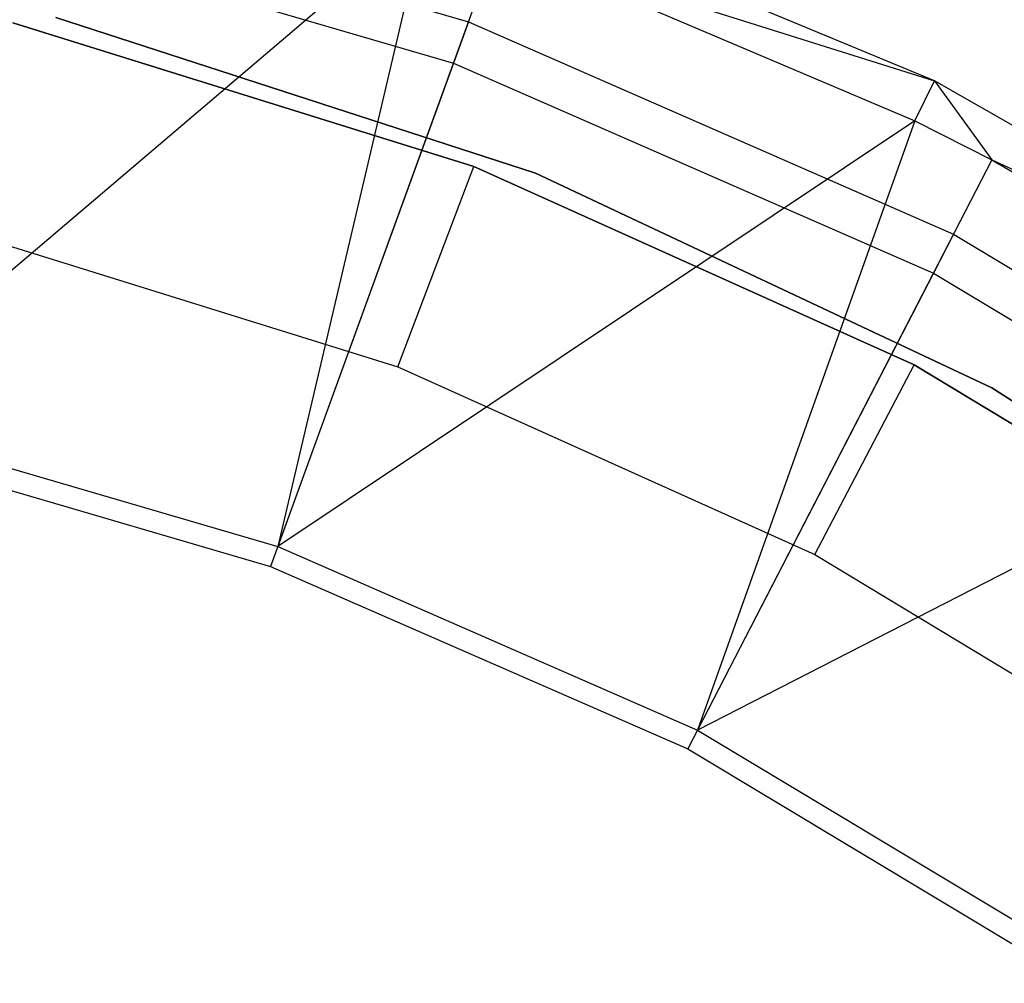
# Model space of a CAD drawing. Extents: x -189 to 189, y -189 to 189.
# Tile 259 of 338: x 9 to 18, y 27 to 36. Entities that reach past the tile are written whole.
import ezdxf

# ---------------------------------------------------------------- set-up
doc = ezdxf.new("R2010")
doc.units = 0
doc.header["$LTSCALE"] = 25.4
doc.layers.get('0').update_dxf_attribs({"linetype": 'CONTINUOUS'})

# ---------------------------------------------------------------- blocks, each defined once
blk = doc.blocks.new('NL2500012474_STL')
at = {"color": 0}
for p, q in [((199.7474, 37.6622, 149), (204.4951, 36.2749, 149)), ((199.7474, 37.6622, 149), (204.4951, 36.2749, 149)), ((208.8477, 35.7255, 149), (204.2311, 37.6409, 149)), ((208.8477, 35.7255, 149), (204.2311, 37.6409, 149)), ((199.6578, 37.2619, 172.4995), (204.3551, 35.8894, 172.4995)), ((199.6578, 37.2619, 172.4995), (204.3551, 35.8894, 172.4995)), ((204.0952, 37.2445, 173.0052), (198.6088, 32.5745, 179)), ((204.0952, 37.2445, 173.0052), (198.6088, 32.5745, 179)), ((204.0952, 37.2445, 173.0052), (202.7152, 31.3746, 179)), ((204.0952, 37.2445, 173.0052), (202.7152, 31.3746, 179)), ((204.7618, 37.0092, 173.0052), (202.7152, 31.3746, 179)), ((204.7618, 37.0092, 173.0052), (202.7152, 31.3746, 179)), ((204.7618, 37.0092, 173.0052), (208.8477, 35.7255, 149)), ((204.7618, 37.0092, 173.0052), (208.8477, 35.7255, 149)), ((204.7618, 37.0092, 173.0052), (208.6632, 35.3493, 173.0052)), ((204.7618, 37.0092, 173.0052), (208.6632, 35.3493, 173.0052)), ((204.5462, 34.9229, 148.6792), (200.2401, 36.2647, 148.6792)), ((200.2401, 36.2647, 163.6792), (204.5462, 34.9229, 163.6792)), ((200.2401, 36.2647, 163.6792), (204.5462, 34.9229, 163.6792)), ((204.5462, 34.9229, 148.6792), (200.2401, 36.2647, 148.6792)), ((205.1218, 34.8605, 183), (200.643, 36.3158, 183)), ((200.643, 36.3158, 185), (205.1218, 34.8605, 185)), ((200.643, 36.3158, 185), (205.1218, 34.8605, 185)), ((205.1218, 34.8605, 183), (200.643, 36.3158, 183)), ((204.4951, 36.2749, 149), (204.3551, 35.8894, 172.4995)), ((204.4951, 36.2749, 149), (204.3551, 35.8894, 172.4995)), ((204.4951, 36.2749, 149), (209.0265, 34.2919, 149)), ((204.4951, 36.2749, 149), (209.0265, 34.2919, 149)), ((204.3551, 35.8894, 172.4995), (202.6479, 31.1893, 177.5)), ((204.3551, 35.8894, 172.4995), (202.6479, 31.1893, 177.5)), ((204.3551, 35.8894, 172.4995), (208.8383, 33.9274, 172.4995)), ((204.3551, 35.8894, 172.4995), (208.8383, 33.9274, 172.4995)), ((208.6632, 35.3493, 173.0052), (208.8477, 35.7255, 149)), ((208.6632, 35.3493, 173.0052), (208.8477, 35.7255, 149)), ((208.8477, 35.7255, 149), (209.3848, 34.986, 173.0052)), ((213.1879, 33.2466, 149), (208.8477, 35.7255, 149)), ((208.8477, 35.7255, 149), (209.3848, 34.986, 173.0052)), ((213.1879, 33.2466, 149), (208.8477, 35.7255, 149)), ((208.6632, 35.3493, 173.0052), (202.7152, 31.3746, 179)), ((208.6632, 35.3493, 173.0052), (202.7152, 31.3746, 179)), ((208.6632, 35.3493, 173.0052), (206.6345, 29.6594, 179)), ((208.6632, 35.3493, 173.0052), (206.6345, 29.6594, 179)), ((208.6632, 35.3493, 173.0052), (209.3848, 34.986, 173.0052)), ((208.6632, 35.3493, 173.0052), (209.3848, 34.986, 173.0052)), ((209.3848, 34.986, 173.0052), (206.6345, 29.6594, 179)), ((209.3848, 34.986, 173.0052), (206.6345, 29.6594, 179)), ((209.3848, 34.986, 173.0052), (213.1879, 33.2466, 149)), ((209.3848, 34.986, 173.0052), (213.1879, 33.2466, 149)), ((209.3848, 34.986, 173.0052), (212.9576, 32.8965, 173.0052)), ((209.3848, 34.986, 173.0052), (212.9576, 32.8965, 173.0052)), ((203.837, 33.0528, 146.6792), (204.5462, 34.9229, 148.6792)), ((203.837, 33.0528, 146.6792), (204.5462, 34.9229, 148.6792)), ((208.6591, 33.0718, 148.6792), (204.5462, 34.9229, 148.6792)), ((204.5462, 34.9229, 148.6792), (204.5462, 34.9229, 163.6792)), ((204.5462, 34.9229, 163.6792), (208.6591, 33.0718, 163.6792)), ((204.5462, 34.9229, 148.6792), (204.5462, 34.9229, 163.6792)), ((204.5462, 34.9229, 163.6792), (208.6591, 33.0718, 163.6792)), ((208.6591, 33.0718, 148.6792), (204.5462, 34.9229, 148.6792)), ((209.3829, 32.8554, 183), (205.1218, 34.8605, 183)), ((205.1218, 34.8605, 185), (209.3829, 32.8554, 185)), ((205.1218, 34.8605, 185), (209.3829, 32.8554, 185)), ((205.1218, 34.8605, 185), (205.1218, 34.8605, 183)), ((209.3829, 32.8554, 183), (205.1218, 34.8605, 183)), ((205.1218, 34.8605, 185), (205.1218, 34.8605, 183)), ((199.7615, 34.3228, 146.6792), (203.837, 33.0528, 146.6792)), ((199.7615, 34.3228, 146.6792), (203.837, 33.0528, 146.6792)), ((209.0265, 34.2919, 149), (208.8383, 33.9274, 172.4995)), ((209.0265, 34.2919, 149), (208.8383, 33.9274, 172.4995)), ((209.0265, 34.2919, 149), (213.267, 31.7457, 149)), ((209.0265, 34.2919, 149), (213.267, 31.7457, 149)), ((208.8383, 33.9274, 172.4995), (206.5441, 29.4843, 177.5)), ((208.8383, 33.9274, 172.4995), (206.5441, 29.4843, 177.5)), ((208.8383, 33.9274, 172.4995), (213.0337, 31.4083, 172.4995)), ((208.8383, 33.9274, 172.4995), (213.0337, 31.4083, 172.4995)), ((203.837, 33.0528, 146.6792), (207.7296, 31.3009, 146.6792)), ((203.837, 33.0528, 146.6792), (207.7296, 31.3009, 146.6792)), ((207.7296, 31.3009, 146.6792), (208.6591, 33.0718, 148.6792)), ((207.7296, 31.3009, 146.6792), (208.6591, 33.0718, 148.6792)), ((212.5189, 30.7384, 148.6792), (208.6591, 33.0718, 148.6792)), ((208.6591, 33.0718, 148.6792), (208.6591, 33.0718, 163.6792)), ((208.6591, 33.0718, 163.6792), (212.5189, 30.7384, 163.6792)), ((208.6591, 33.0718, 148.6792), (208.6591, 33.0718, 163.6792)), ((208.6591, 33.0718, 163.6792), (212.5189, 30.7384, 163.6792)), ((212.5189, 30.7384, 148.6792), (208.6591, 33.0718, 148.6792)), ((212.9576, 32.8965, 173.0052), (206.6345, 29.6594, 179)), ((212.9576, 32.8965, 173.0052), (206.6345, 29.6594, 179)), ((213.3591, 30.332, 183), (209.3829, 32.8554, 183)), ((209.3829, 32.8554, 185), (213.3591, 30.332, 185)), ((209.3829, 32.8554, 185), (213.3591, 30.332, 185)), ((209.3829, 32.8554, 185), (209.3829, 32.8554, 183)), ((213.3591, 30.332, 183), (209.3829, 32.8554, 183)), ((209.3829, 32.8554, 185), (209.3829, 32.8554, 183)), ((198.6088, 32.5745, 179), (202.7152, 31.3746, 179)), ((198.6088, 32.5745, 179), (202.7152, 31.3746, 179)), ((198.5657, 32.3822, 177.5), (202.6479, 31.1893, 177.5)), ((198.5657, 32.3822, 177.5), (202.6479, 31.1893, 177.5)), ((202.7152, 31.3746, 179), (206.6345, 29.6594, 179)), ((202.7152, 31.3746, 179), (206.6345, 29.6594, 179)), ((207.7296, 31.3009, 146.6792), (211.3828, 29.0925, 146.6792)), ((207.7296, 31.3009, 146.6792), (211.3828, 29.0925, 146.6792)), ((202.6479, 31.1893, 177.5), (206.5441, 29.4843, 177.5)), ((202.6479, 31.1893, 177.5), (206.5441, 29.4843, 177.5)), ((206.6345, 29.6594, 179), (210.3023, 27.4571, 179)), ((206.6345, 29.6594, 179), (210.3023, 27.4571, 179)), ((206.5441, 29.4843, 177.5), (210.1902, 27.295, 177.5)), ((206.5441, 29.4843, 177.5), (210.1902, 27.295, 177.5))]:
    blk.add_line(p, q, dxfattribs=at)

msp = doc.modelspace()

# ---------------------------------------------------------------- block references
at = {"color": 0}
msp.add_blockref('NL2500012474_STL', (-191.3111, -0.0584, -1716.743), dxfattribs=at)

doc.saveas('drawing.dxf')
